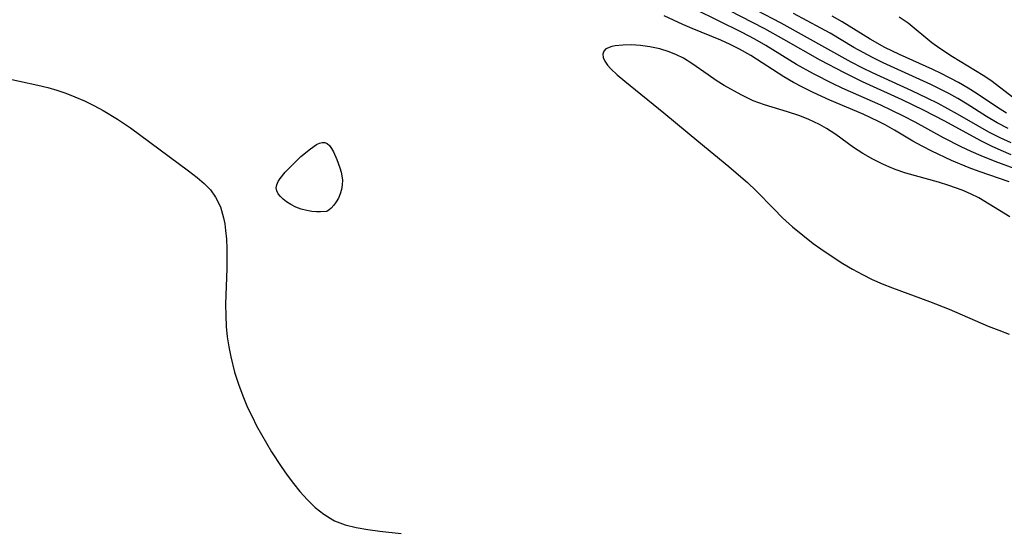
# Model space of a CAD drawing. Header units: metres. Extents: x 1073367 to 1082519, y 1569854 to 1574957.
# Tile 939 of 1056: x 1079074 to 1079216, y 1573324 to 1573398. Entities that reach past the tile are written whole.
import ezdxf

# ---------------------------------------------------------------- set-up
doc = ezdxf.new("R2010")
doc.units = ezdxf.units.M
doc.layers.add('CGG_CurvaNivelLidar_v1', color=253, linetype='Continuous', lineweight=30)

msp = doc.modelspace()

# ---------------------------------------------------------------- linework, layer by layer
at = {"layer": 'CGG_CurvaNivelLidar_v1'}
for p, q in [((1079176.2597, 1573401.4473, 71), (1079183.9693, 1573397.3953, 71)), ((1079181.6495, 1573396.5299, 71.5), (1079174.8495, 1573400.05, 71.5)), ((1079178.3067, 1573396.04, 72), (1079171.6781, 1573399.3153, 72)), ((1079189.7471, 1573396.6437, 70.5), (1079185.7957, 1573398.7363, 70.5)), ((1079169.8613, 1573397.1534, 72.5), (1079167.1473, 1573398.4168, 72.5)), ((1079183.9693, 1573397.3953, 71), (1079194.0701, 1573391.7806, 71)), ((1079192.7983, 1573397.5627, 70), (1079191.3673, 1573398.3567, 70)), ((1079196.8617, 1573395.0589, 70), (1079192.7983, 1573397.5627, 70)), ((1079202.304, 1573397.3362, 69.5), (1079201.0386, 1573398.2075, 69.5)), ((1079205.7471, 1573394.5074, 69.5), (1079202.304, 1573397.3362, 69.5)), ((1079171.1993, 1573396.566, 72.5), (1079169.8613, 1573397.1534, 72.5)), ((1079175.3014, 1573394.8786, 72.5), (1079171.1993, 1573396.566, 72.5)), ((1079180.2005, 1573395.0405, 72), (1079178.3067, 1573396.04, 72)), ((1079184.4058, 1573395.0102, 71.5), (1079181.6495, 1573396.5299, 71.5)), ((1079191.0842, 1573395.8961, 70.5), (1079189.7471, 1573396.6437, 70.5)), ((1079194.5051, 1573393.8606, 70.5), (1079191.0842, 1573395.8961, 70.5)), ((1079176.6459, 1573394.2855, 72.5), (1079175.3014, 1573394.8786, 72.5)), ((1079181.8212, 1573394.1199, 72), (1079180.2005, 1573395.0405, 72)), ((1079189.6361, 1573392.0391, 71.5), (1079184.4058, 1573395.0102, 71.5)), ((1079198.9465, 1573393.862, 70), (1079196.8617, 1573395.0589, 70)), ((1079206.8818, 1573393.6906, 69.5), (1079205.7471, 1573394.5074, 69.5)), ((1079158.4468, 1573393.3069, 73), (1079158.3169, 1573392.8776, 73)), ((1079158.755, 1573393.6515, 73), (1079158.4468, 1573393.3069, 73)), ((1079159.6024, 1573394.0085, 73), (1079158.755, 1573393.6515, 73)), ((1079160.099, 1573394.1003, 73), (1079159.6024, 1573394.0085, 73)), ((1079161.1775, 1573394.2002, 73), (1079160.099, 1573394.1003, 73)), ((1079162.405, 1573394.2141, 73), (1079161.1775, 1573394.2002, 73)), ((1079163.7313, 1573394.1377, 73), (1079162.405, 1573394.2141, 73)), ((1079165.1137, 1573393.9597, 73), (1079163.7313, 1573394.1377, 73)), ((1079166.5151, 1573393.6616, 73), (1079165.1137, 1573393.9597, 73)), ((1079167.8868, 1573393.2305, 73), (1079166.5151, 1573393.6616, 73)), ((1079168.9407, 1573392.7998, 73), (1079167.8868, 1573393.2305, 73)), ((1079178.003, 1573393.6218, 72.5), (1079176.6459, 1573394.2855, 72.5)), ((1079179.6638, 1573392.6909, 72.5), (1079178.003, 1573393.6218, 72.5)), ((1079186.2319, 1573391.4026, 72), (1079181.8212, 1573394.1199, 72)), ((1079195.8265, 1573393.1097, 70.5), (1079194.5051, 1573393.8606, 70.5)), ((1079197.1692, 1573392.3937, 70.5), (1079195.8265, 1573393.1097, 70.5)), ((1079201.0612, 1573392.8175, 70), (1079198.9465, 1573393.862, 70)), ((1079208.7273, 1573392.4998, 69.5), (1079206.8818, 1573393.6906, 69.5)), ((1079158.3169, 1573392.8776, 73), (1079158.3792, 1573392.3857, 73)), ((1079158.3792, 1573392.3857, 73), (1079158.616, 1573391.8495, 73)), ((1079158.616, 1573391.8495, 73), (1079158.9858, 1573391.308, 73)), ((1079169.958, 1573392.2859, 73), (1079168.9407, 1573392.7998, 73)), ((1079171.1503, 1573391.54, 73), (1079169.958, 1573392.2859, 73)), ((1079173.4798, 1573389.8766, 73), (1079171.1503, 1573391.54, 73)), ((1079184.4051, 1573389.6151, 72.5), (1079179.6638, 1573392.6909, 72.5)), ((1079193.1258, 1573390.1672, 71.5), (1079189.6361, 1573392.0391, 71.5)), ((1079194.0701, 1573391.7806, 71), (1079195.7316, 1573390.9242, 71)), ((1079198.6988, 1573391.6372, 70.5), (1079197.1692, 1573392.3937, 70.5)), ((1079200.2806, 1573390.9034, 70.5), (1079198.6988, 1573391.6372, 70.5)), ((1079205.8979, 1573390.6486, 70), (1079201.0612, 1573392.8175, 70)), ((1079213.1159, 1573389.825, 69.5), (1079208.7273, 1573392.4998, 69.5)), ((1079158.9858, 1573391.308, 73), (1079159.4738, 1573390.7482, 73)), ((1079159.4738, 1573390.7482, 73), (1079160.3904, 1573389.8767, 73)), ((1079188.6833, 1573390.0306, 72), (1079186.2319, 1573391.4026, 72)), ((1079195.7341, 1573388.8836, 71.5), (1079193.1258, 1573390.1672, 71.5)), ((1079195.7316, 1573390.9242, 71), (1079197.1436, 1573390.239, 71)), ((1079197.1436, 1573390.239, 71), (1079202.8016, 1573387.6532, 71)), ((1079205.6038, 1573388.5048, 70.5), (1079200.2806, 1573390.9034, 70.5)), ((1079207.0531, 1573390.0995, 70), (1079205.8979, 1573390.6486, 70)), ((1079209.5849, 1573388.7807, 70), (1079207.0531, 1573390.0995, 70)), ((1079071.6322, 1573389.5776, 72.5), (1079076.8872, 1573388.4186, 72.5)), ((1079160.3904, 1573389.8767, 73), (1079161.467, 1573388.9716, 73)), ((1079161.467, 1573388.9716, 73), (1079167.1065, 1573384.4255, 73)), ((1079174.6333, 1573389.105, 73), (1079173.4798, 1573389.8766, 73)), ((1079175.8232, 1573388.3683, 73), (1079174.6333, 1573389.105, 73)), ((1079185.7885, 1573388.815, 72.5), (1079184.4051, 1573389.6151, 72.5)), ((1079187.2082, 1573388.0645, 72.5), (1079185.7885, 1573388.815, 72.5)), ((1079191.4102, 1573388.6449, 72), (1079188.6833, 1573390.0306, 72)), ((1079201.4435, 1573386.2828, 71.5), (1079195.7341, 1573388.8836, 71.5)), ((1079210.945, 1573387.9945, 70), (1079209.5849, 1573388.7807, 70)), ((1079214.2397, 1573389.068, 69.5), (1079213.1159, 1573389.825, 69.5)), ((1079218.1616, 1573386.0493, 69.5), (1079214.2397, 1573389.068, 69.5)), ((1079076.8872, 1573388.4186, 72.5), (1079078.3434, 1573388.0551, 72.5)), ((1079078.3434, 1573388.0551, 72.5), (1079079.6475, 1573387.6726, 72.5)), ((1079079.6475, 1573387.6726, 72.5), (1079080.936, 1573387.2364, 72.5)), ((1079080.936, 1573387.2364, 72.5), (1079082.2063, 1573386.7466, 72.5)), ((1079178.2633, 1573387.0031, 73), (1079175.8232, 1573388.3683, 73)), ((1079188.6543, 1573387.3506, 72.5), (1079187.2082, 1573388.0645, 72.5)), ((1079191.0296, 1573386.2569, 72.5), (1079188.6543, 1573387.3506, 72.5)), ((1079192.7966, 1573387.9904, 72), (1079191.4102, 1573388.6449, 72)), ((1079198.3632, 1573385.523, 72), (1079192.7966, 1573387.9904, 72)), ((1079202.8016, 1573387.6532, 71), (1079204.9945, 1573386.603, 71)), ((1079208.1613, 1573387.214, 70.5), (1079205.6038, 1573388.5048, 70.5)), ((1079212.2699, 1573387.1671, 70), (1079210.945, 1573387.9945, 70)), ((1079082.2063, 1573386.7466, 72.5), (1079083.6043, 1573386.1347, 72.5)), ((1079083.6043, 1573386.1347, 72.5), (1079084.9769, 1573385.463, 72.5)), ((1079180.0069, 1573386.1587, 73), (1079178.2633, 1573387.0031, 73)), ((1079181.6171, 1573385.553, 73), (1079180.0069, 1573386.1587, 73)), ((1079195.8402, 1573384.2187, 72.5), (1079191.0296, 1573386.2569, 72.5)), ((1079204.5472, 1573384.7889, 71.5), (1079201.4435, 1573386.2828, 71.5)), ((1079204.9945, 1573386.603, 71), (1079206.6031, 1573385.7935, 71)), ((1079209.5021, 1573386.4697, 70.5), (1079208.1613, 1573387.214, 70.5)), ((1079210.8136, 1573385.688, 70.5), (1079209.5021, 1573386.4697, 70.5)), ((1079215.0664, 1573385.278, 70), (1079212.2699, 1573387.1671, 70)), ((1079084.9769, 1573385.463, 72.5), (1079086.3241, 1573384.7382, 72.5)), ((1079086.3241, 1573384.7382, 72.5), (1079088.3562, 1573383.5199, 72.5)), ((1079167.1065, 1573384.4255, 73), (1079172.1301, 1573380.2251, 73)), ((1079184.9347, 1573384.555, 73), (1079181.6171, 1573385.553, 73)), ((1079186.5845, 1573384.0252, 73), (1079184.9347, 1573384.555, 73)), ((1079199.9727, 1573384.7755, 72), (1079198.3632, 1573385.523, 72)), ((1079201.6686, 1573383.9375, 72), (1079199.9727, 1573384.7755, 72)), ((1079207.6026, 1573383.2114, 71.5), (1079204.5472, 1573384.7889, 71.5)), ((1079206.6031, 1573385.7935, 71), (1079209.4065, 1573384.2679, 71)), ((1079213.6084, 1573383.9104, 70.5), (1079210.8136, 1573385.688, 70.5)), ((1079216.4803, 1573384.3794, 70), (1079215.0664, 1573385.278, 70)), ((1079088.3562, 1573383.5199, 72.5), (1079090.2301, 1573382.2508, 72.5)), ((1079187.9182, 1573383.511, 73), (1079186.5845, 1573384.0252, 73)), ((1079189.5522, 1573382.7458, 73), (1079187.9182, 1573383.511, 73)), ((1079198.0657, 1573383.1813, 72.5), (1079195.8402, 1573384.2187, 72.5)), ((1079199.0137, 1573382.6872, 72.5), (1079198.0657, 1573383.1813, 72.5)), ((1079203.3371, 1573383.0564, 72), (1079201.6686, 1573383.9375, 72)), ((1079207.4069, 1573380.822, 72), (1079203.3371, 1573383.0564, 72)), ((1079212.7987, 1573380.3947, 71.5), (1079207.6026, 1573383.2114, 71.5)), ((1079209.4065, 1573384.2679, 71), (1079212.2945, 1573382.5777, 71)), ((1079215.1512, 1573382.9944, 70.5), (1079213.6084, 1573383.9104, 70.5)), ((1079216.7394, 1573382.1578, 70.5), (1079215.1512, 1573382.9944, 70.5)), ((1079090.2301, 1573382.2508, 72.5), (1079098.6163, 1573376.0709, 72.5)), ((1079190.5715, 1573382.1709, 73), (1079189.5522, 1573382.7458, 73)), ((1079191.8734, 1573381.2997, 73), (1079190.5715, 1573382.1709, 73)), ((1079200.3542, 1573381.9294, 72.5), (1079199.0137, 1573382.6872, 72.5)), ((1079202.9982, 1573380.3525, 72.5), (1079200.3542, 1573381.9294, 72.5)), ((1079212.2945, 1573382.5777, 71), (1079213.8881, 1573381.6895, 71)), ((1079213.8881, 1573381.6895, 71), (1079215.5116, 1573380.8594, 71)), ((1079117.4725, 1573380.035, 72.5), (1079117.8687, 1573380.1541, 72.5)), ((1079117.8687, 1573380.1541, 72.5), (1079118.2354, 1573380.1546, 72.5)), ((1079118.2354, 1573380.1546, 72.5), (1079118.5942, 1573379.9922, 72.5)), ((1079172.1301, 1573380.2251, 73), (1079176.4622, 1573376.6817, 73)), ((1079194.4216, 1573379.4419, 73), (1079191.8734, 1573381.2997, 73)), ((1079204.3364, 1573379.59, 72.5), (1079202.9982, 1573380.3525, 72.5)), ((1079209.9639, 1573379.5269, 72), (1079207.4069, 1573380.822, 72)), ((1079214.3218, 1573379.6306, 71.5), (1079212.7987, 1573380.3947, 71.5)), ((1079215.5116, 1573380.8594, 71), (1079217.096, 1573380.1428, 71)), ((1079114.8177, 1573378.1111, 72.5), (1079116.1773, 1573379.2378, 72.5)), ((1079116.1773, 1573379.2378, 72.5), (1079117.0547, 1573379.8281, 72.5)), ((1079117.0547, 1573379.8281, 72.5), (1079117.4725, 1573380.035, 72.5)), ((1079118.5942, 1573379.9922, 72.5), (1079118.9176, 1573379.6901, 72.5)), ((1079118.9176, 1573379.6901, 72.5), (1079119.2141, 1573379.2853, 72.5)), ((1079119.2141, 1573379.2853, 72.5), (1079119.4896, 1573378.8062, 72.5)), ((1079119.4896, 1573378.8062, 72.5), (1079119.9906, 1573377.704, 72.5)), ((1079195.7858, 1573378.5628, 73), (1079194.4216, 1573379.4419, 73)), ((1079205.7257, 1573378.866, 72.5), (1079204.3364, 1573379.59, 72.5)), ((1079208.5747, 1573377.5397, 72.5), (1079205.7257, 1573378.866, 72.5)), ((1079211.3937, 1573378.8423, 72), (1079209.9639, 1573379.5269, 72)), ((1079212.8417, 1573378.1967, 72), (1079211.3937, 1573378.8423, 72)), ((1079215.7393, 1573378.9816, 71.5), (1079214.3218, 1573379.6306, 71.5)), ((1079217.177, 1573378.3769, 71.5), (1079215.7393, 1573378.9816, 71.5)), ((1079113.429, 1573376.7952, 72.5), (1079114.8177, 1573378.1111, 72.5)), ((1079119.9906, 1573377.704, 72.5), (1079120.4248, 1573376.4942, 72.5)), ((1079197.2069, 1573377.7524, 73), (1079195.7858, 1573378.5628, 73)), ((1079198.6693, 1573377.0089, 73), (1079197.2069, 1573377.7524, 73)), ((1079211.0972, 1573376.4874, 72.5), (1079208.5747, 1573377.5397, 72.5)), ((1079214.852, 1573377.3888, 72), (1079212.8417, 1573378.1967, 72)), ((1079221.9847, 1573374.7659, 72), (1079214.852, 1573377.3888, 72)), ((1079098.6163, 1573376.0709, 72.5), (1079099.8606, 1573375.1048, 72.5)), ((1079112.5542, 1573375.8707, 72.5), (1079113.429, 1573376.7952, 72.5)), ((1079120.4248, 1573376.4942, 72.5), (1079120.6073, 1573375.8685, 72.5)), ((1079176.4622, 1573376.6817, 73), (1079177.8914, 1573375.4735, 73)), ((1079199.5417, 1573376.6064, 73), (1079198.6693, 1573377.0089, 73)), ((1079200.4286, 1573376.2386, 73), (1079199.5417, 1573376.6064, 73)), ((1079201.9618, 1573375.711, 73), (1079200.4286, 1573376.2386, 73)), ((1079212.5308, 1573375.9563, 72.5), (1079211.0972, 1573376.4874, 72.5)), ((1079216.8584, 1573374.4461, 72.5), (1079212.5308, 1573375.9563, 72.5)), ((1079099.8606, 1573375.1048, 72.5), (1079100.8647, 1573374.228, 72.5)), ((1079111.3204, 1573374.0433, 72.5), (1079111.5192, 1573374.4923, 72.5)), ((1079111.5192, 1573374.4923, 72.5), (1079111.8073, 1573374.948, 72.5)), ((1079111.8073, 1573374.948, 72.5), (1079112.5542, 1573375.8707, 72.5)), ((1079120.6073, 1573375.8685, 72.5), (1079120.7281, 1573375.3072, 72.5)), ((1079120.7281, 1573375.3072, 72.5), (1079120.7848, 1573374.6848, 72.5)), ((1079120.7848, 1573374.6848, 72.5), (1079120.7656, 1573374.0248, 72.5)), ((1079177.8914, 1573375.4735, 73), (1079179.1446, 1573374.3469, 73)), ((1079206.6908, 1573374.4136, 73), (1079201.9618, 1573375.711, 73)), ((1079100.8647, 1573374.228, 72.5), (1079101.7609, 1573373.2916, 72.5)), ((1079101.7609, 1573373.2916, 72.5), (1079102.5129, 1573372.2689, 72.5)), ((1079111.2463, 1573373.604, 72.5), (1079111.3204, 1573374.0433, 72.5)), ((1079111.3288, 1573373.1734, 72.5), (1079111.2463, 1573373.604, 72.5)), ((1079111.5437, 1573372.7546, 72.5), (1079111.3288, 1573373.1734, 72.5)), ((1079120.6599, 1573373.3532, 72.5), (1079120.4725, 1573372.7188, 72.5)), ((1079120.7656, 1573374.0248, 72.5), (1079120.6599, 1573373.3532, 72.5)), ((1079179.1446, 1573374.3469, 73), (1079180.3943, 1573373.1432, 73)), ((1079180.3943, 1573373.1432, 73), (1079182.9419, 1573370.5511, 73)), ((1079208.174, 1573373.9521, 73), (1079206.6908, 1573374.4136, 73)), ((1079210.1033, 1573373.2557, 73), (1079208.174, 1573373.9521, 73)), ((1079211.3263, 1573372.7402, 73), (1079210.1033, 1573373.2557, 73)), ((1079102.5129, 1573372.2689, 72.5), (1079103.2104, 1573370.8426, 72.5)), ((1079111.8582, 1573372.3473, 72.5), (1079111.5437, 1573372.7546, 72.5)), ((1079112.2475, 1573371.9522, 72.5), (1079111.8582, 1573372.3473, 72.5)), ((1079112.7268, 1573371.5636, 72.5), (1079112.2475, 1573371.9522, 72.5)), ((1079120.2156, 1573372.1188, 72.5), (1079119.9083, 1573371.5736, 72.5)), ((1079120.4725, 1573372.7188, 72.5), (1079120.2156, 1573372.1188, 72.5)), ((1079212.5016, 1573372.1576, 73), (1079211.3263, 1573372.7402, 73)), ((1079213.9939, 1573371.2653, 73), (1079212.5016, 1573372.1576, 73)), ((1079103.2104, 1573370.8426, 72.5), (1079103.6719, 1573369.28, 72.5)), ((1079113.3426, 1573371.1797, 72.5), (1079112.7268, 1573371.5636, 72.5)), ((1079114.0594, 1573370.8259, 72.5), (1079113.3426, 1573371.1797, 72.5)), ((1079114.8398, 1573370.528, 72.5), (1079114.0594, 1573370.8259, 72.5)), ((1079115.6464, 1573370.3096, 72.5), (1079114.8398, 1573370.528, 72.5)), ((1079116.3749, 1573370.1895, 72.5), (1079115.6464, 1573370.3096, 72.5)), ((1079118.6072, 1573370.2149, 72.5), (1079118.5, 1573370.1846, 72.5)), ((1079118.8538, 1573370.3861, 72.5), (1079118.6072, 1573370.2149, 72.5)), ((1079119.1916, 1573370.6849, 72.5), (1079118.8538, 1573370.3861, 72.5)), ((1079119.5707, 1573371.1025, 72.5), (1079119.1916, 1573370.6849, 72.5)), ((1079119.9083, 1573371.5736, 72.5), (1079119.5707, 1573371.1025, 72.5)), ((1079182.9419, 1573370.5511, 73), (1079184.2331, 1573369.2807, 73)), ((1079215.4626, 1573370.3212, 73), (1079213.9939, 1573371.2653, 73)), ((1079216.9742, 1573369.407, 73), (1079215.4626, 1573370.3212, 73)), ((1079103.6719, 1573369.28, 72.5), (1079103.8399, 1573368.386, 72.5)), ((1079117.0547, 1573370.1323, 72.5), (1079116.3749, 1573370.1895, 72.5)), ((1079117.6471, 1573370.12, 72.5), (1079117.0547, 1573370.1323, 72.5)), ((1079118.5, 1573370.1846, 72.5), (1079117.6471, 1573370.12, 72.5)), ((1079184.2331, 1573369.2807, 73), (1079185.6564, 1573367.9877, 73)), ((1079103.8399, 1573368.386, 72.5), (1079103.9631, 1573367.4669, 72.5)), ((1079103.9631, 1573367.4669, 72.5), (1079104.0773, 1573366.1797, 72.5)), ((1079185.6564, 1573367.9877, 73), (1079187.1313, 1573366.7539, 73)), ((1079104.0773, 1573366.1797, 72.5), (1079104.1393, 1573364.8613, 72.5)), ((1079187.1313, 1573366.7539, 73), (1079188.6516, 1573365.5773, 73)), ((1079104.1393, 1573364.8613, 72.5), (1079104.1554, 1573363.5195, 72.5)), ((1079188.6516, 1573365.5773, 73), (1079189.7357, 1573364.7911, 73)), ((1079189.7357, 1573364.7911, 73), (1079191.5018, 1573363.5845, 73)), ((1079104.1554, 1573363.5195, 72.5), (1079104.1265, 1573361.9715, 72.5)), ((1079191.5018, 1573363.5845, 73), (1079192.8874, 1573362.697, 73)), ((1079104.1265, 1573361.9715, 72.5), (1079103.954, 1573356.8235, 72.5)), ((1079192.8874, 1573362.697, 73), (1079194.2983, 1573361.8559, 73)), ((1079194.2983, 1573361.8559, 73), (1079195.741, 1573361.0752, 73)), ((1079195.741, 1573361.0752, 73), (1079197.1501, 1573360.397, 73)), ((1079197.1501, 1573360.397, 73), (1079198.5864, 1573359.771, 73)), ((1079198.5864, 1573359.771, 73), (1079200.0739, 1573359.1693, 73)), ((1079200.0739, 1573359.1693, 73), (1079205.398, 1573357.1809, 73)), ((1079103.954, 1573356.8235, 72.5), (1079103.9651, 1573355.2046, 72.5)), ((1079205.398, 1573357.1809, 73), (1079208.225, 1573356.0868, 73)), ((1079208.225, 1573356.0868, 73), (1079213.8698, 1573353.6651, 73)), ((1079103.9651, 1573355.2046, 72.5), (1079104.0441, 1573353.5889, 72.5)), ((1079104.0441, 1573353.5889, 72.5), (1079104.1909, 1573352.1204, 72.5)), ((1079213.8698, 1573353.6651, 73), (1079215.3648, 1573353.056, 73)), ((1079104.1909, 1573352.1204, 72.5), (1079104.4082, 1573350.6606, 72.5)), ((1079215.3648, 1573353.056, 73), (1079216.8755, 1573352.5049, 73)), ((1079104.4082, 1573350.6606, 72.5), (1079104.6942, 1573349.2122, 72.5)), ((1079104.6942, 1573349.2122, 72.5), (1079105.2619, 1573347.0079, 72.5)), ((1079105.2619, 1573347.0079, 72.5), (1079105.8047, 1573345.283, 72.5)), ((1079105.8047, 1573345.283, 72.5), (1079106.4285, 1573343.5835, 72.5)), ((1079106.4285, 1573343.5835, 72.5), (1079107.1328, 1573341.926, 72.5)), ((1079107.1328, 1573341.926, 72.5), (1079107.7606, 1573340.5982, 72.5)), ((1079107.7606, 1573340.5982, 72.5), (1079108.4267, 1573339.2874, 72.5)), ((1079108.4267, 1573339.2874, 72.5), (1079109.8289, 1573336.7484, 72.5)), ((1079109.8289, 1573336.7484, 72.5), (1079110.5723, 1573335.5077, 72.5)), ((1079110.5723, 1573335.5077, 72.5), (1079111.9501, 1573333.3839, 72.5)), ((1079111.9501, 1573333.3839, 72.5), (1079112.8204, 1573332.1429, 72.5)), ((1079112.8204, 1573332.1429, 72.5), (1079113.7201, 1573330.9415, 72.5)), ((1079113.7201, 1573330.9415, 72.5), (1079114.653, 1573329.79, 72.5)), ((1079114.653, 1573329.79, 72.5), (1079115.7383, 1573328.5834, 72.5)), ((1079115.7383, 1573328.5834, 72.5), (1079116.8828, 1573327.4788, 72.5)), ((1079116.8828, 1573327.4788, 72.5), (1079118.1009, 1573326.5062, 72.5)), ((1079118.1009, 1573326.5062, 72.5), (1079119.4119, 1573325.7047, 72.5)), ((1079119.4119, 1573325.7047, 72.5), (1079119.6695, 1573325.5773, 72.5)), ((1079119.6695, 1573325.5773, 72.5), (1079121.1787, 1573324.9939, 72.5)), ((1079121.1787, 1573324.9939, 72.5), (1079122.781, 1573324.5836, 72.5)), ((1079122.781, 1573324.5836, 72.5), (1079124.4508, 1573324.291, 72.5)), ((1079124.4508, 1573324.291, 72.5), (1079126.167, 1573324.069, 72.5)), ((1079126.167, 1573324.069, 72.5), (1079129.2691, 1573323.7244, 72.5))]:
    msp.add_line(p, q, dxfattribs=at)

doc.saveas('drawing.dxf')
